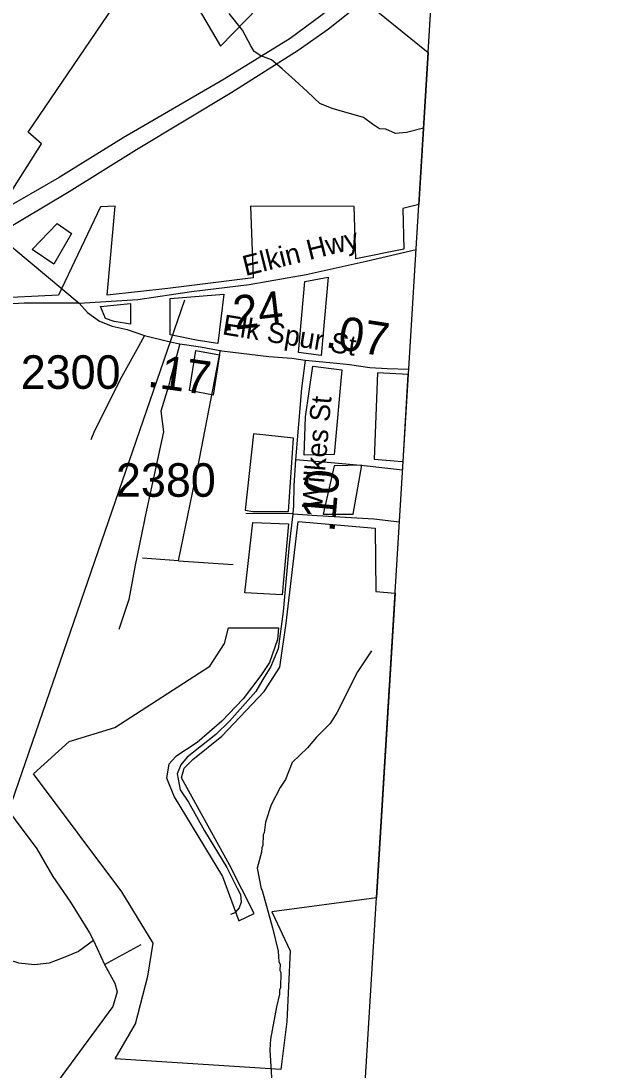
# Model space of a CAD drawing. Extents: x 1248224 to 1454986, y 825081 to 985870.
# Drawn here: x 1446441 to 1448650, y 912806 to 916714 of the extents above; entities that cross this region are included whole.
import ezdxf

# ---------------------------------------------------------------- set-up
doc = ezdxf.new("R2010")
doc.units = 0
for name, color, linetype in [('Exist Boundary Political City Limit New', 7, 'Continuous'), ('Exist Boundary Political City Limit New Hole', 7, 'Continuous'), ('Exist Boundary Political CountyLine', 7, 'Continuous'), ('Exist Hydrographic Misc Water Feature', 7, 'Continuous'), ('Exist Road Non-System Type 51', 7, 'Continuous'), ('Exist Road Primary NC Attributed', 7, 'Continuous'), ('Exist Road Primary NC Divided Attributed', 7, 'Continuous'), ('Exist Road Primary NC Mileage Hundredths English Label', 7, 'Continuous'), ('Exist Road Primary NC Shield Number Label', 7, 'Continuous'), ('Exist Road Secondary Mileage Hundredths English Label', 7, 'Continuous'), ('Exist Road Secondary Type 51 Attributed', 7, 'Continuous'), ('Exist Road Secondary Type 51 Label', 7, 'Continuous'), ('Exist Road Secondary Type 51 Number Label', 7, 'Continuous'), ('Map Preparation Boundary City Limit Buffer Line', 7, 'Continuous')]:
    doc.layers.add(name, color=color, linetype=linetype)

msp = doc.modelspace()

# ---------------------------------------------------------------- linework, layer by layer
at = {"layer": 'Exist Boundary Political City Limit New'}
for p, q in [((1447957.3, 916596.6), (1447922.6, 916029.7)), ((1447475, 915479.2), (1447498.3, 915743.2)), ((1447498.3, 915743.2), (1447584.7, 915759.6)), ((1447584.7, 915759.6), (1447559, 915467.5)), ((1446996.4, 915680.1), (1447197.1, 915696.5)), ((1447197.1, 915696.5), (1447173.8, 915511.9)), ((1446737.2, 915649.7), (1446849.3, 915661.4)), ((1446849.3, 915661.4), (1446849.3, 915584.3)), ((1446996.4, 915544.6), (1446996.4, 915680.1)), ((1446755.9, 915605.4), (1446737.2, 915649.7)), ((1446788.6, 915593.7), (1446755.9, 915605.4)), ((1446849.3, 915584.3), (1446788.6, 915593.7)), ((1447101.4, 915523.6), (1446996.4, 915544.6)), ((1447173.8, 915511.9), (1447101.4, 915523.6)), ((1447068.7, 915336.7), (1447092.1, 915486.2)), ((1447092.1, 915486.2), (1447180.8, 915469.9)), ((1447180.8, 915469.9), (1447157.5, 915320.3)), ((1447559, 915467.5), (1447475, 915479.2)), ((1447500.6, 915239), (1447528.6, 915428.3)), ((1447528.6, 915428.3), (1447636, 915414.3)), ((1447636, 915414.3), (1447608, 915098.9)), ((1447864.1, 915072.5), (1447882.5, 915397.1)), ((1447882.5, 915397.1), (1447883.9, 915397.1)), ((1447157.5, 915320.3), (1447068.7, 915336.7)), ((1447496, 915096.5), (1447500.6, 915239)), ((1447306.9, 915176), (1447276.5, 914890.9)), ((1447456.3, 915159.6), (1447306.9, 915176)), ((1447437.6, 914886.3), (1447456.3, 915159.6)), ((1447608, 915098.9), (1447496, 915096.5)), ((1447608, 915056.8), (1447566, 914876.9)), ((1447710.7, 915059.1), (1447608, 915056.8)), ((1447678.1, 914876.9), (1447710.7, 915059.1)), ((1447276.5, 914890.9), (1447304.5, 914886.3)), ((1447304.5, 914886.3), (1447437.6, 914886.3)), ((1447566, 914876.9), (1447678.1, 914876.9)), ((1447274.3, 914583.5), (1447304.7, 914845.1)), ((1447304.7, 914845.1), (1447437.8, 914840.4)), ((1447437.8, 914840.4), (1447414.4, 914576.4)), ((1447414.4, 914576.4), (1447274.3, 914583.5)), ((1447834.1, 914582.3), (1447764.7, 913447.2))]:
    msp.add_line(p, q, dxfattribs=at)
for points in [[(1446332.6, 915965.8), (1446517.9, 916256.2), (1446468.5, 916299.4), (1446953.8, 917015), (1447184.8, 916620.4), (1447511.5, 916957.4), (1447957.3, 916596.6)], [(1447922.6, 916029.7), (1447863.6, 916015.2), (1447866.7, 915863.8), (1447687.7, 915828.3), (1447681.6, 916022.9), (1447295.7, 916024.4), (1447306, 915757.3), (1446988.1, 915717.1), (1446762.7, 915692.4), (1446792.5, 916024.4), (1446737, 916021.3), (1446580.6, 915692.4), (1446327.4, 915680)], [(1447883.9, 915397.1), (1447882.5, 915397.1), (1447768.3, 915403.3), (1447755.9, 915082), (1447860.9, 915072.8), (1447864.1, 915072.5)], [(1447764.7, 913447.2), (1447375.2, 913394.8), (1447443.1, 913249.6), (1447430.7, 912987.1), (1447409.1, 912807.9), (1446791.7, 912848), (1446867.3, 912977.6), (1446913.6, 913155.2), (1446933.7, 913278.8), (1446816.4, 913469.7), (1446487.6, 913909.1), (1446620.4, 914029.5), (1446791.2, 914081.2), (1447144.6, 914309.8), (1447199.6, 914394.2), (1447213.6, 914452.6), (1447400.4, 914452.6), (1447396.2, 914410.2), (1447366.9, 914323.7), (1447334.7, 914275), (1447268.3, 914188.5), (1447189.6, 914105.1), (1447097, 914025.3), (1447018.3, 913974.3), (1446992, 913944.9), (1446982.8, 913894), (1447012.1, 913822.9), (1447191.2, 913526.4), (1447252.9, 913361.1), (1447310, 913388.9), (1447217.4, 913570.7), (1447038.4, 913894.6), (1447049.2, 913930.1), (1447081.6, 913962.6), (1447189.7, 914049.1), (1447347.1, 914215.9), (1447405.6, 914306.3), (1447428.8, 914470), (1447473.5, 914849.6), (1447760.6, 914824.9), (1447762.1, 914588.6), (1447834.1, 914582.3)]]:
    msp.add_lwpolyline(points, dxfattribs=at)
at = {"layer": 'Exist Boundary Political City Limit New Hole'}
for p, q in [((1446483, 915862.1), (1446575.6, 915959.4)), ((1446575.6, 915959.4), (1446629.6, 915922.3)), ((1446629.6, 915922.3), (1446563.2, 915808)), ((1446563.2, 915808), (1446483, 915862.1))]:
    msp.add_line(p, q, dxfattribs=at)
at = {"layer": 'Exist Boundary Political CountyLine'}
msp.add_lwpolyline([(1447562.3, 910136.3), (1448169.8, 920072.4), (1448175.8, 920163.7), (1448215.8, 920826.8), (1448308.7, 922572.4), (1448397.7, 923956.4), (1448469.7, 925055.5), (1448578.7, 927572.5), (1448601.7, 928224.6), (1448649.7, 929285.2)], dxfattribs=at)
at = {"layer": 'Exist Hydrographic Misc Water Feature'}
for points in [[(1447940, 916314.7), (1447876.5, 916298.5), (1447836.5, 916295.2), (1447800.4, 916311.4), (1447776.4, 916311.8), (1447750.4, 916329.9), (1447716.7, 916354.4), (1447600.3, 916388.2), (1447554.4, 916406.6), (1447508.4, 916449.5), (1447462.5, 916492.4), (1447413.4, 916535.3), (1447373.6, 916569), (1447333.8, 916584.4), (1447309.3, 916599.7), (1447297, 916621.1), (1447266.4, 916679.4), (1447216.5, 916741.2)], [(1447746.3, 914367.4), (1447693.9, 914288.8), (1447617.1, 914136.3), (1447592.4, 914096.8), (1447541.4, 914045.8), (1447508.7, 914006.4), (1447451.7, 913951.6), (1447426.5, 913888), (1447406, 913858.4), (1447372.8, 913793.1), (1447351.7, 913729.5), (1447346.8, 913689.6), (1447342.7, 913681.6), (1447342, 913641.6), (1447337.8, 913633.8), (1447337.5, 913617.8), (1447320.5, 913558.1), (1447335.7, 913480.5), (1447339.7, 913475), (1447377.5, 913335.5), (1447398.7, 913248.7), (1447402, 913208.6), (1447405.8, 913200.5), (1447405.4, 913176.5), (1447409.2, 913168.5), (1447408.1, 913112.5), (1447404, 913104.5), (1447403.7, 913088.5), (1447392.9, 913040.7), (1447369.9, 912920.9), (1447367.3, 912881.1), (1447375.9, 912758)]]:
    msp.add_lwpolyline(points, dxfattribs=at)
at = {"layer": 'Exist Road Non-System Type 51'}
for p, q in [((1446900.6, 915542.7), (1446878.2, 915501.7)), ((1447033.1, 915510.6), (1446996.9, 915378.3)), ((1447028.1, 914702.7), (1446893.3, 914712.5)), ((1447028.1, 914702.7), (1447231.4, 914689)), ((1446711.5, 913287.8), (1446752.1, 913199.3)), ((1446752.1, 913199.3), (1446888.9, 913273.6))]:
    msp.add_line(p, q, dxfattribs=at)
for points in [[(1446878.2, 915501.7), (1446816.7, 915389.5), (1446714.7, 915187.3), (1446701.9, 915153.6)], [(1447028.1, 914702.7), (1447106.3, 915082.1), (1447184.5, 915487)], [(1446996.9, 915378.3), (1446990.2, 915353.9), (1446962.2, 915260.5), (1446971.4, 915183.4), (1446903, 914862.9)], [(1447862.2, 915041), (1447719, 915056), (1447596.1, 915067.6), (1447463.2, 915079.3)], [(1447456.1, 914909), (1447453.2, 914877.9), (1447440.3, 914762.1), (1447417, 914514.5), (1447398.8, 914374.9), (1447370.5, 914306.8), (1447347.3, 914269), (1447315.7, 914215.8), (1447217.7, 914105.5), (1447166.2, 914055.7), (1447059.9, 913970.9), (1447036.6, 913942.7), (1447023.4, 913909.4), (1447033.4, 913849.6), (1447065, 913803.1), (1447124.8, 913696.7), (1447207.8, 913560.5), (1447245.9, 913483.1), (1447259.2, 913459.8), (1447260.8, 913431.6), (1447254.2, 913409.9), (1447237.6, 913391.7), (1447221, 913385)], [(1447453.2, 914877.9), (1447278.9, 914879.5)], [(1447453.2, 914877.9), (1447544.6, 914871.2), (1447755.5, 914859.6), (1447850.4, 914848.3)], [(1446903, 914862.9), (1446900.1, 914849.4), (1446866.8, 914686), (1446842.4, 914558.4), (1446806.1, 914447.1)], [(1446224.4, 914002), (1446337.7, 913845.9), (1446500.1, 913629.9), (1446559.9, 913527.3), (1446626.1, 913431), (1446696.5, 913316.7), (1446711.5, 913287.8)], [(1446711.5, 913287.8), (1446655.5, 913247.2), (1446597.9, 913223.7), (1446546.6, 913204.4), (1446491, 913198), (1446433.3, 913204.4), (1446358.5, 913227.9), (1446243.1, 913264.3), (1446181.2, 913285.7), (1446120.8, 913317.7)], [(1446752.1, 913199.3), (1446791.2, 913128.9), (1446799, 913097.6), (1446783.3, 913042.8), (1446580.1, 912765.1), (1446513.6, 912671.2)]]:
    msp.add_lwpolyline(points, dxfattribs=at)
at = {"layer": 'Exist Road Primary NC Attributed'}
msp.add_line((1446350.8, 915918.6), (1446657.8, 915662.9), dxfattribs=at)
msp.add_lwpolyline([(1446657.8, 915662.9), (1446876.6, 915676.7), (1447075.7, 915706.3), (1447290.5, 915731.9), (1447503.4, 915769.4), (1447726.1, 915818.7), (1447912.4, 915863.1)], dxfattribs=at)
at = {"layer": 'Exist Road Primary NC Divided Attributed'}
for points in [[(1447672.7, 916827), (1447617, 916779.2), (1447558.1, 916732.4), (1447443.5, 916649), (1447198.2, 916497), (1446822.3, 916278.8), (1446583.3, 916130.5), (1446289.6, 915961.6)], [(1446350.8, 915918.6), (1446620.7, 916078.2), (1446871.5, 916235.5), (1447226.3, 916449.1), (1447473.8, 916605.3), (1447586, 916684.6), (1447658.2, 916742), (1447717.4, 916790.8)]]:
    msp.add_lwpolyline(points, dxfattribs=at)
at = {"layer": 'Exist Road Primary NC Shield Number Label'}
msp.add_line((1447049.8, 915674.2), (1445977, 912559.2), dxfattribs=at)
at = {"layer": 'Exist Road Secondary Type 51 Attributed'}
for points in [[(1446657.8, 915662.9), (1446453, 915662.3), (1446345.6, 915656.8), (1446258.8, 915651.3), (1446171.4, 915637.5), (1446127.3, 915623.8), (1446111.5, 915612.1), (1446091.5, 915592.8), (1446069.8, 915563.2), (1446060.9, 915539.8), (1445989.2, 915364.9), (1445971.3, 915316.8), (1445940.7, 915260.2), (1445899.4, 915205.1), (1445867.7, 915166.6), (1445842.9, 915141.8), (1445810.6, 915125.2), (1445774.1, 915111.5), (1445686.6, 915074.3)], [(1446657.8, 915662.9), (1446689, 915628.2), (1446733.9, 915596.1), (1446780.9, 915576.9), (1446836.5, 915564.1), (1446900.6, 915542.7), (1446996.7, 915519.1), (1447033.1, 915510.6), (1447110, 915499.9), (1447189.1, 915484.9), (1447364.3, 915463.5), (1447449.8, 915457.1), (1447498.9, 915450.7)], [(1447498.9, 915450.7), (1447486, 915345), (1447463.2, 915079.3), (1447457.6, 914983.3), (1447456.1, 914909)], [(1447498.9, 915450.7), (1447617, 915439.1), (1447664.9, 915434.4), (1447739.8, 915422.6), (1447804.9, 915418.7), (1447885.1, 915416.5)]]:
    msp.add_lwpolyline(points, dxfattribs=at)
at = {"layer": 'Map Preparation Boundary City Limit Buffer Line'}
for p, q in [((1447957.3, 916596.6), (1447922.6, 916029.7)), ((1447475, 915479.2), (1447498.3, 915743.2)), ((1447498.3, 915743.2), (1447584.7, 915759.6)), ((1447584.7, 915759.6), (1447559, 915467.5)), ((1446996.4, 915680.1), (1447197.1, 915696.5)), ((1447197.1, 915696.5), (1447173.8, 915511.9)), ((1446737.2, 915649.7), (1446849.3, 915661.4)), ((1446849.3, 915661.4), (1446849.3, 915584.3)), ((1446996.4, 915544.6), (1446996.4, 915680.1)), ((1446755.9, 915605.4), (1446737.2, 915649.7)), ((1446788.6, 915593.7), (1446755.9, 915605.4)), ((1446849.3, 915584.3), (1446788.6, 915593.7)), ((1447101.4, 915523.6), (1446996.4, 915544.6)), ((1447173.8, 915511.9), (1447101.4, 915523.6)), ((1447068.7, 915336.7), (1447092.1, 915486.2)), ((1447092.1, 915486.2), (1447180.8, 915469.9)), ((1447180.8, 915469.9), (1447157.5, 915320.3)), ((1447559, 915467.5), (1447475, 915479.2)), ((1447500.6, 915239), (1447528.6, 915428.3)), ((1447528.6, 915428.3), (1447636, 915414.3)), ((1447636, 915414.3), (1447608, 915098.9)), ((1447864.1, 915072.5), (1447882.5, 915397.1)), ((1447882.5, 915397.1), (1447883.9, 915397.1)), ((1447157.5, 915320.3), (1447068.7, 915336.7)), ((1447496, 915096.5), (1447500.6, 915239)), ((1447306.9, 915176), (1447276.5, 914890.9)), ((1447456.3, 915159.6), (1447306.9, 915176)), ((1447437.6, 914886.3), (1447456.3, 915159.6)), ((1447608, 915098.9), (1447496, 915096.5)), ((1447608, 915056.8), (1447566, 914876.9)), ((1447710.7, 915059.1), (1447608, 915056.8)), ((1447678.1, 914876.9), (1447710.7, 915059.1)), ((1447276.5, 914890.9), (1447304.5, 914886.3)), ((1447304.5, 914886.3), (1447437.6, 914886.3)), ((1447566, 914876.9), (1447678.1, 914876.9)), ((1447274.3, 914583.5), (1447304.7, 914845.1)), ((1447304.7, 914845.1), (1447437.8, 914840.4)), ((1447437.8, 914840.4), (1447414.4, 914576.4)), ((1447414.4, 914576.4), (1447274.3, 914583.5)), ((1447834.1, 914582.3), (1447764.7, 913447.2))]:
    msp.add_line(p, q, dxfattribs=at)
for points in [[(1446332.6, 915965.8), (1446517.9, 916256.2), (1446468.5, 916299.4), (1446953.8, 917015), (1447184.8, 916620.4), (1447511.5, 916957.4), (1447957.3, 916596.6)], [(1447922.6, 916029.7), (1447863.6, 916015.2), (1447866.7, 915863.8), (1447687.7, 915828.3), (1447681.6, 916022.9), (1447295.7, 916024.4), (1447306, 915757.3), (1446988.1, 915717.1), (1446762.7, 915692.4), (1446792.5, 916024.4), (1446737, 916021.3), (1446580.6, 915692.4), (1446327.4, 915680)], [(1447883.9, 915397.1), (1447882.5, 915397.1), (1447768.3, 915403.3), (1447755.9, 915082), (1447860.9, 915072.8), (1447864.1, 915072.5)], [(1447764.7, 913447.2), (1447375.2, 913394.8), (1447443.1, 913249.6), (1447430.7, 912987.1), (1447409.1, 912807.9), (1446791.7, 912848), (1446867.3, 912977.6), (1446913.6, 913155.2), (1446933.7, 913278.8), (1446816.4, 913469.7), (1446487.6, 913909.1), (1446620.4, 914029.5), (1446791.2, 914081.2), (1447144.6, 914309.8), (1447199.6, 914394.2), (1447213.6, 914452.6), (1447400.4, 914452.6), (1447396.2, 914410.2), (1447366.9, 914323.7), (1447334.7, 914275), (1447268.3, 914188.5), (1447189.6, 914105.1), (1447097, 914025.3), (1447018.3, 913974.3), (1446992, 913944.9), (1446982.8, 913894), (1447012.1, 913822.9), (1447191.2, 913526.4), (1447252.9, 913361.1), (1447310, 913388.9), (1447217.4, 913570.7), (1447038.4, 913894.6), (1447049.2, 913930.1), (1447081.6, 913962.6), (1447189.7, 914049.1), (1447347.1, 914215.9), (1447405.6, 914306.3), (1447428.8, 914470), (1447473.5, 914849.6), (1447760.6, 914824.9), (1447762.1, 914588.6), (1447834.1, 914582.3)]]:
    msp.add_lwpolyline(points, dxfattribs=at)

# ---------------------------------------------------------------- texts
at = {"layer": 'Exist Road Primary NC Mileage Hundredths English Label'}
msp.add_text('.24', height=125, rotation=6.807, dxfattribs=at).set_placement((1447192.2, 915558.2))
at = {"layer": 'Exist Road Secondary Mileage Hundredths English Label'}
for s, rotation, p in [('.07', 351.0204, (1447571.2, 915499.1)), ('.17', 352.0872, (1446908.3, 915352)), ('.10', 84.9845, (1447608.1, 914806.2))]:
    msp.add_text(s, height=125, rotation=rotation, dxfattribs=at).set_placement(p)
at = {"layer": 'Exist Road Secondary Type 51 Label'}
for s, rotation, p in [('Elkin Hwy', 14.0494, (1447277.2, 915763.4)), ('Elk Spur St', 350.762, (1447188, 915546.9)), ('Wilkes St', 85.0985, (1447562, 914896.5))]:
    msp.add_text(s, height=75, rotation=rotation, dxfattribs=at).set_placement(p)
at = {"layer": 'Exist Road Secondary Type 51 Number Label'}
for s, p in [('2300', (1446440.2, 915343.4)), ('2380', (1446794.9, 914941.3))]:
    msp.add_text(s, height=125, dxfattribs=at).set_placement(p)

doc.saveas('drawing.dxf')
